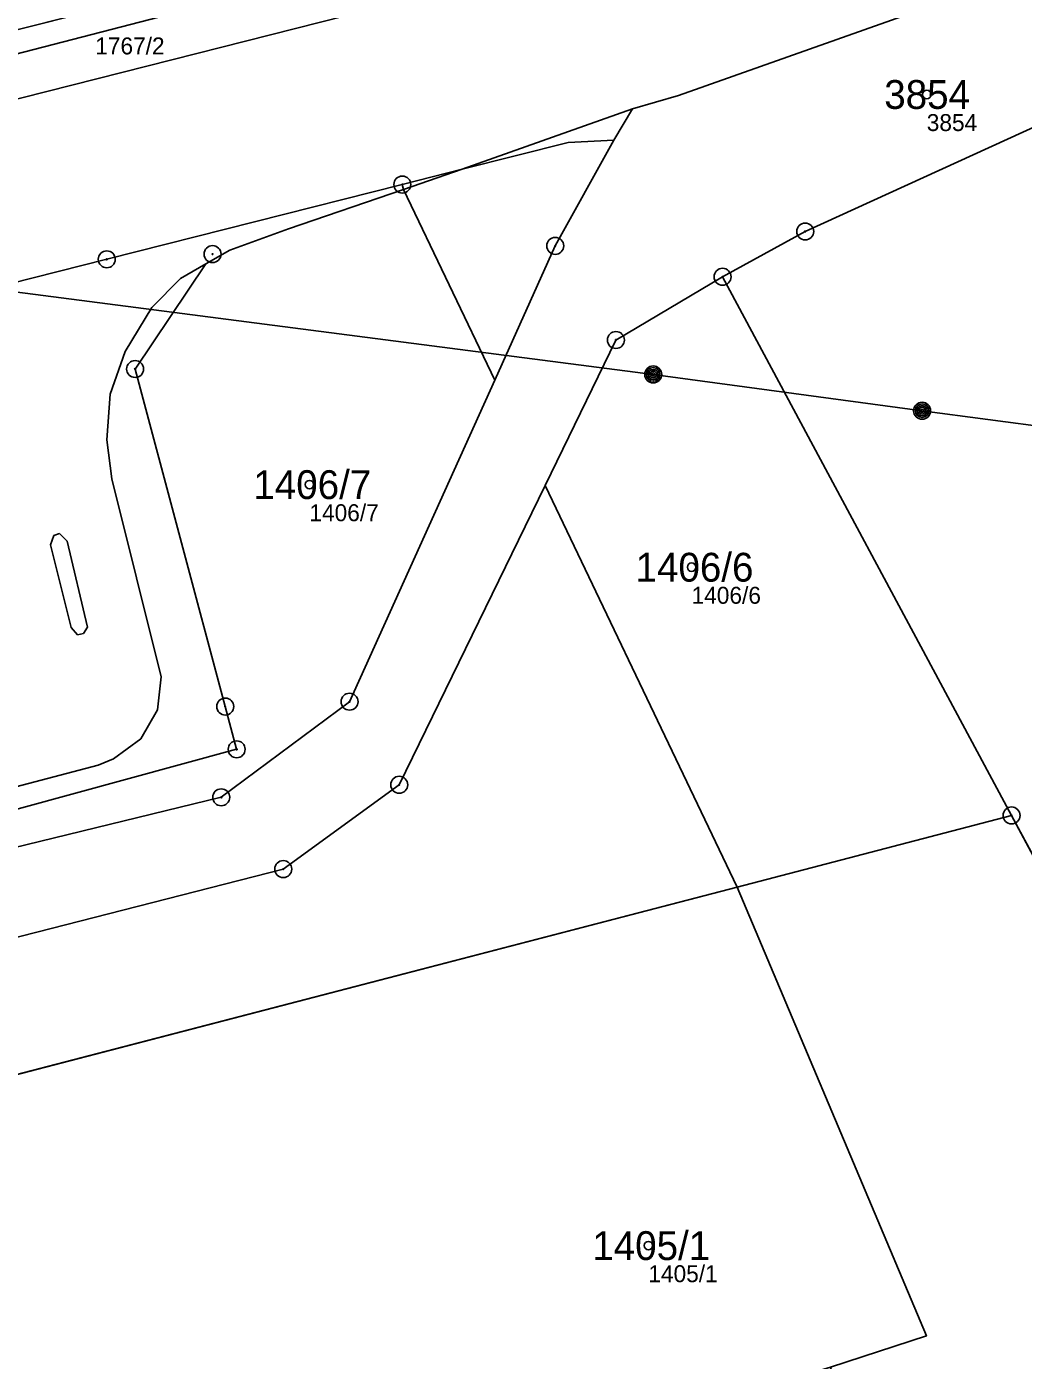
# Model space of a CAD drawing. Extents: x -653098 to -649479, y -997642 to -992666.
# Drawn here: x -649897.1 to -649838.4, y -995041.4 to -994962.7 of the extents above; entities that cross this region are included whole.
import ezdxf

# ---------------------------------------------------------------- set-up
doc = ezdxf.new("R2010")
doc.units = 0
for name, color, linetype in [('Definiční body', 7, 'Continuous'), ('Hranice parcel', 7, 'Continuous'), ('Parcelní čísla', 7, 'Continuous'), ('Polygon parcely', 7, 'Continuous'), ('Poz předměty', 7, 'Continuous'), ('Vnitřní kresba', 7, 'Continuous'), ('Značky bodu BP', 7, 'Continuous')]:
    doc.layers.add(name, color=color, linetype=linetype)

msp = doc.modelspace()

# ---------------------------------------------------------------- linework, layer by layer
at = {"layer": 'Definiční body'}
for centre in [(-649844.05, -994966.75), (-649880.46, -994989.76), (-649857.92, -994994.63), (-649860.47, -995034.64)]:
    msp.add_circle(centre, 0.25, dxfattribs=at)
at = {"layer": 'Hranice parcel'}
for p, q in [((-649913.55, -994966.93), (-649884.77, -994959.66)), ((-649839.05, -995009.27), (-649856.09, -994977.5)), ((-649855.24, -995013.49), (-649839.05, -995009.27)), ((-649839.05, -995009.27), (-649826.47, -995032.71)), ((-649919.36, -995030.18), (-649855.24, -995013.49))]:
    msp.add_line(p, q, dxfattribs=at)
for points in [[(-649593.53, -994897.54), (-649639.14, -994909), (-649679.4, -994919.28), (-649714.2, -994928.25), (-649717.78, -994929.19), (-649803.54, -994951.34), (-649826.85, -994957.35), (-649844.52, -994961.79), (-649858.69, -994966.8), (-649861.41, -994967.59), (-649862.51, -994969.45)], [(-649920.9, -994970.26), (-649913.3, -994968.38), (-649807.62, -994941.03), (-649781.7, -994933.88)], [(-649825.33, -994963.02), (-649851.22, -994974.83), (-649856.09, -994977.5)], [(-649862.51, -994969.45), (-649865.96, -994975.68), (-649869.53, -994983.6), (-649878.09, -995002.56), (-649885.66, -995008.2), (-649945.7, -995022.83), (-649966.49, -995012.43)], [(-649862.51, -994969.45), (-649865.19, -994969.58), (-649871.45, -994971.16), (-649874.98, -994972.06)], [(-649965.92, -994996.79), (-649965.6, -994997.89), (-649960.01, -994997.41), (-649958.02, -994997.38), (-649956.04, -994997.61), (-649950.32, -995005.12), (-649946.48, -995019.43), (-649945.78, -995022.04), (-649884.75, -995005.37), (-649885.42, -995002.85), (-649890.74, -994982.94), (-649886.56, -994976.73), (-649885.16, -994975.93), (-649881.7, -994974.67), (-649874.91, -994972.35), (-649874.98, -994972.06)], [(-649874.98, -994972.06), (-649892.41, -994976.47), (-649916.87, -994982.66), (-649944.01, -994990.48), (-649965.92, -994996.79)], [(-649856.09, -994977.5), (-649862.38, -994981.23), (-649866.56, -994989.81), (-649875.16, -995007.46), (-649882, -995012.43), (-649941.14, -995027.55), (-649949.93, -995032.7), (-649961.76, -995030.24)], [(-649849.73, -995041.8), (-649844.07, -995039.97), (-649855.24, -995013.49)]]:
    msp.add_lwpolyline(points, dxfattribs=at)
at = {"layer": 'Polygon parcely'}
for points in [[(-649884.77, -994959.66), (-649897.03, -994889.06), (-649897.54, -994886.1), (-649897.72, -994874.29), (-649924.88, -994875.58), (-649924.75, -994902.93), (-649913.55, -994966.93)], [(-649913.3, -994968.38), (-649807.62, -994941.03), (-649781.7, -994933.88), (-649781.75, -994933.53), (-649807.76, -994940.13), (-649868.99, -994955.67), (-649870.47, -994956.05), (-649884.77, -994959.66), (-649913.55, -994966.93), (-649921.42, -994968.92), (-649920.9, -994970.26)], [(-649851.22, -994974.83), (-649856.09, -994977.5), (-649839.05, -995009.27), (-649826.47, -995032.71), (-649795.57, -995025.3), (-649819.74, -994974.19), (-649823.56, -994966.55), (-649825.33, -994963.02)], [(-649892.41, -994976.47), (-649916.87, -994982.66), (-649944.01, -994990.48), (-649965.92, -994996.79), (-649965.6, -994997.89), (-649960.01, -994997.41), (-649958.02, -994997.38), (-649956.04, -994997.61), (-649950.32, -995005.12), (-649946.48, -995019.43), (-649945.78, -995022.04), (-649884.75, -995005.37), (-649885.42, -995002.85), (-649890.74, -994982.94), (-649886.56, -994976.73), (-649885.16, -994975.93), (-649881.7, -994974.67), (-649874.91, -994972.35), (-649874.98, -994972.06)], [(-649839.05, -995009.27), (-649856.09, -994977.5), (-649862.38, -994981.23), (-649866.56, -994989.81), (-649875.16, -995007.46), (-649882, -995012.43), (-649941.14, -995027.55), (-649949.93, -995032.7), (-649961.76, -995030.24), (-649959.03, -995040.51), (-649919.36, -995030.18), (-649855.24, -995013.49)], [(-649839.05, -995009.27), (-649855.24, -995013.49), (-649844.07, -995039.97), (-649849.73, -995041.8), (-649793.48, -995240.33), (-649774.79, -995243.85), (-649765.53, -995243), (-649781.61, -995186.42), (-649799.55, -995123.12), (-649823.93, -995037.44), (-649826.47, -995032.71)], [(-649844.07, -995039.97), (-649855.24, -995013.49), (-649919.36, -995030.18), (-649906.93, -995058.99), (-649849.73, -995041.8)]]:
    msp.add_lwpolyline(points, close=True, dxfattribs=at)
for points in [[(-649807.62, -994941.03), (-649913.3, -994968.38), (-649920.9, -994970.26), (-649957.22, -994978.76), (-649957.32, -994978.36), (-649966.35, -994980.73), (-649971.2, -994981.99), (-650015.58, -994994.37), (-650013.79, -994996.4), (-650013.57, -994996.99), (-650028.7, -995000.96), (-650034.56, -995002.5), (-650106.43, -995021.38), (-650129.16, -995027.04)], [(-650139.36, -995036.91), (-650121.74, -995032.41), (-650037.16, -995010.79), (-650011.57, -995004.39), (-650007.4, -995003.28), (-650004, -995002.61), (-649998.02, -995001.96), (-649988.31, -995000.7), (-649980.27, -994998.62), (-649970.81, -994996.18), (-649970.35, -994997.92), (-649966.55, -994996.97), (-649965.92, -994996.79), (-649944.01, -994990.48), (-649916.87, -994982.66), (-649892.41, -994976.47), (-649874.98, -994972.06), (-649871.45, -994971.16), (-649865.19, -994969.58), (-649862.51, -994969.45), (-649861.41, -994967.59), (-649858.69, -994966.8), (-649844.52, -994961.79), (-649826.85, -994957.35)], [(-649826.85, -994957.35), (-649844.52, -994961.79), (-649858.69, -994966.8), (-649861.41, -994967.59), (-649862.51, -994969.45), (-649865.96, -994975.68), (-649869.53, -994983.6), (-649878.09, -995002.56), (-649885.66, -995008.2), (-649945.7, -995022.83), (-649966.49, -995012.43), (-649974.59, -995007.85), (-649979.54, -995000.22), (-649988.31, -995000.7), (-649998.02, -995001.96)], [(-649994.57, -995009.61), (-649985.37, -995011.22), (-649968.81, -995023.55), (-649967.69, -995025.99), (-649961.76, -995030.24), (-649949.93, -995032.7), (-649941.14, -995027.55), (-649882, -995012.43), (-649875.16, -995007.46), (-649866.56, -994989.81), (-649862.38, -994981.23), (-649856.09, -994977.5), (-649851.22, -994974.83), (-649825.33, -994963.02)], [(-649945.7, -995022.83), (-649885.66, -995008.2), (-649878.09, -995002.56), (-649869.53, -994983.6), (-649865.96, -994975.68), (-649862.51, -994969.45), (-649865.19, -994969.58), (-649871.45, -994971.16), (-649874.98, -994972.06), (-649874.91, -994972.35), (-649881.7, -994974.67), (-649885.16, -994975.93), (-649886.56, -994976.73), (-649890.74, -994982.94), (-649885.42, -995002.85), (-649884.75, -995005.37), (-649945.78, -995022.04)]]:
    msp.add_lwpolyline(points, dxfattribs=at)
at = {"layer": 'Poz předměty'}
for p, q in [((-649966.62, -994969.47), (-649860.18, -994983.26)), ((-649860.18, -994983.26), (-649844.32, -994985.4)), ((-649844.32, -994985.4), (-649823.32, -994988.17))]:
    msp.add_line(p, q, dxfattribs=at)
for centre, radius in [((-649860.183, -994983.26), 0.5), ((-649860.183, -994983.26), 0.4), ((-649860.183, -994983.26), 0.3), ((-649860.183, -994983.26), 0.2), ((-649860.183, -994983.26), 0.1), ((-649844.323, -994985.4), 0.5), ((-649844.323, -994985.4), 0.4), ((-649844.323, -994985.4), 0.3), ((-649844.323, -994985.4), 0.2), ((-649844.323, -994985.4), 0.1)]:
    msp.add_circle(centre, radius, dxfattribs=at)
at = {"layer": 'Vnitřní kresba'}
for p, q in [((-649919.4, -994972.53), (-649868.03, -994959.49)), ((-649871.45, -994971.16), (-649861.41, -994967.59)), ((-649874.91, -994972.35), (-649871.45, -994971.16)), ((-649869.53, -994983.6), (-649874.91, -994972.35)), ((-649888.06, -994977.6), (-649886.56, -994976.73)), ((-649889.76, -994979.31), (-649888.06, -994977.6)), ((-649891.33, -994981.9), (-649889.76, -994979.31)), ((-649892.21, -994984.42), (-649891.33, -994981.9)), ((-649892.41, -994987.12), (-649892.21, -994984.42)), ((-649892.41, -994987.12), (-649892.11, -994989.42)), ((-649892.11, -994989.42), (-649889.21, -995001.09)), ((-649857.14, -995009.51), (-649866.56, -994989.81)), ((-649895.73, -994993.31), (-649895.54, -994992.76)), ((-649895.54, -994992.76), (-649895.2, -994992.65)), ((-649895.2, -994992.65), (-649894.74, -994993.09)), ((-649894.74, -994993.09), (-649893.55, -994998.16)), ((-649895.73, -994993.31), (-649894.52, -994998.18)), ((-649894.52, -994998.18), (-649894.13, -994998.62)), ((-649894.13, -994998.62), (-649893.78, -994998.54)), ((-649893.78, -994998.54), (-649893.55, -994998.16)), ((-649889.41, -995003.04), (-649889.21, -995001.09)), ((-649890.4, -995004.76), (-649889.41, -995003.04)), ((-649892.02, -995005.94), (-649890.4, -995004.76)), ((-649904.53, -995009.35), (-649892.91, -995006.31)), ((-649892.91, -995006.31), (-649892.02, -995005.94)), ((-649857.14, -995009.51), (-649855.24, -995013.49))]:
    msp.add_line(p, q, dxfattribs=at)
at = {"layer": 'Značky bodu BP'}
for centre, radius in [((-649874.98, -994972.06), 0.5), ((-649874.98, -994972.06), 0.0303), ((-649851.22, -994974.83), 0.5), ((-649851.22, -994974.83), 0.0303), ((-649886.17, -994976.16), 0.5), ((-649865.96, -994975.68), 0.5), ((-649865.96, -994975.68), 0.0303), ((-649892.41, -994976.47), 0.5), ((-649892.41, -994976.47), 0.0303), ((-649886.17, -994976.16), 0.0303), ((-649856.09, -994977.5), 0.5), ((-649856.09, -994977.5), 0.0303), ((-649862.38, -994981.23), 0.5), ((-649862.38, -994981.23), 0.0303), ((-649890.74, -994982.94), 0.5), ((-649890.74, -994982.94), 0.0303), ((-649885.42, -995002.85), 0.5), ((-649878.09, -995002.56), 0.5), ((-649878.09, -995002.56), 0.0303), ((-649885.42, -995002.85), 0.0303), ((-649884.75, -995005.37), 0.5), ((-649884.75, -995005.37), 0.0303), ((-649875.16, -995007.46), 0.5), ((-649885.66, -995008.2), 0.5), ((-649885.66, -995008.2), 0.0303), ((-649875.16, -995007.46), 0.0303), ((-649839.05, -995009.27), 0.5), ((-649839.05, -995009.27), 0.0303), ((-649882, -995012.43), 0.5), ((-649882, -995012.43), 0.0303)]:
    msp.add_circle(centre, radius, dxfattribs=at)

# ---------------------------------------------------------------- texts
at = {"layer": 'Definiční body'}
for s, p in [('1767/2', (-649893.09, -994964.386)), ('3854', (-649844.05, -994968.906)), ('1406/7', (-649880.46, -994991.916)), ('1406/6', (-649857.92, -994996.786)), ('1405/1', (-649860.47, -995036.796))]:
    msp.add_text(s, height=1, dxfattribs=at).set_placement(p)
at = {"layer": 'Parcelní čísla'}
for s, p in [('3854', (-649846.557, -994967.6)), ('1406/7', (-649883.765, -994990.61)), ('1406/6', (-649861.225, -994995.48)), ('1405/1', (-649863.775, -995035.49))]:
    msp.add_text(s, height=1.7, dxfattribs=at).set_placement(p)

doc.saveas('drawing.dxf')
